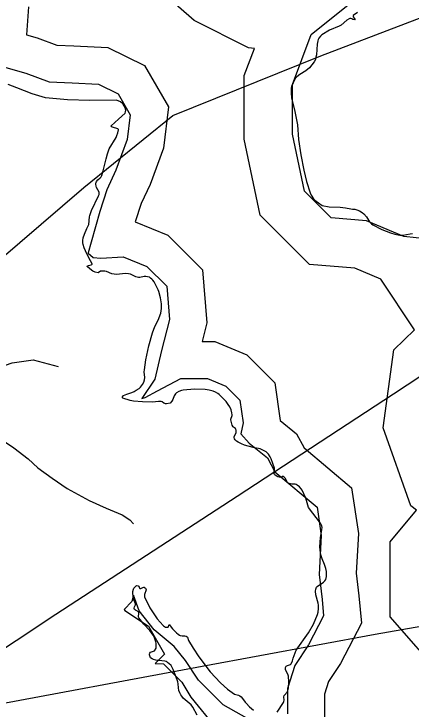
# Model space of a CAD drawing. Extents: x 1662474 to 1856135, y 779280 to 917889.
# Drawn here: x 1704832 to 1706300, y 829158 to 831727 of the extents above; entities that cross this region are included whole.
import ezdxf

# ---------------------------------------------------------------- set-up
doc = ezdxf.new("R2010")
doc.units = 0
for name, color, linetype in [('Exist Hydrographic Lake Shore', 7, 'Continuous'), ('Exist Hydrographic Misc Water Feature', 7, 'Continuous'), ('Exist Road Non-System Type 51', 7, 'Continuous'), ('Exist Utilities Electrical Transmission Line', 7, 'Continuous'), ('Old_Level_44', 7, 'Continuous')]:
    doc.layers.add(name, color=color, linetype=linetype)

msp = doc.modelspace()

# ---------------------------------------------------------------- linework, layer by layer
at = {"layer": 'Exist Hydrographic Lake Shore'}
for points in [[(1706102.2, 831732.2), (1706086.2, 831720.1), (1706085.8, 831719.3), (1706085.8, 831717.5), (1706086.5, 831715.4), (1706093.2, 831705.7), (1706092.2, 831704.9), (1706084.6, 831706.4), (1706081.5, 831708.3), (1706077, 831709.6), (1706074.1, 831709.6), (1706071.5, 831708.8), (1706062.4, 831703.1), (1706041.9, 831685.4), (1706034.5, 831681), (1705998, 831666), (1705969.6, 831649), (1705965.5, 831644.8), (1705959.5, 831636.9), (1705957.1, 831632.4), (1705955.5, 831627.7), (1705953.1, 831614.6), (1705950, 831575.2), (1705948.4, 831566.8), (1705946.1, 831558.7), (1705941.6, 831550), (1705933.5, 831538.5), (1705924, 831527.7), (1705910.9, 831516.2), (1705888.9, 831502.2), (1705878.1, 831494.4), (1705871.5, 831487.8), (1705857.6, 831458.4), (1705856.9, 831452.1), (1705856.6, 831434), (1705858.4, 831415.9), (1705870, 831366.3)], [(1705218.5, 831337.2), (1705242.6, 831360.2), (1705245, 831365.2), (1705245.9, 831370.5), (1705245, 831374.7), (1705242.9, 831381), (1705239.8, 831386.8), (1705235.9, 831393.1), (1705233.5, 831395.7), (1705225.4, 831401.8), (1705217.8, 831405.7), (1705213.8, 831407), (1705209.6, 831407.5), (1705112, 831406.7), (1705030.6, 831409.3), (1704949, 831416.7), (1704936.4, 831419.6), (1704899.1, 831431.9), (1704842.4, 831453.2), (1704810.6, 831465.8)], [(1705870, 831366.3), (1705880.5, 831316.2), (1705883.6, 831262.6), (1705892.5, 831206.2), (1705903.2, 831149.8), (1705913.2, 831107.5), (1705926.4, 831065.8), (1705930.9, 831056.3), (1705939.5, 831043.8), (1705944.5, 831038.2), (1705971, 831018.8), (1705997.8, 831013.8), (1706037.9, 831012), (1706057.9, 831010.7), (1706077.2, 831007), (1706083.6, 831005.1), (1706092.2, 831004.6), (1706099.1, 831003.1), (1706109, 830998.9), (1706119, 830993.1), (1706125.6, 830987.8), (1706134.8, 830976.6), (1706146.4, 830958.9), (1706153.1, 830951.4), (1706159.1, 830946.9), (1706192, 830930.6), (1706223.8, 830918.2), (1706240.5, 830912.8), (1706257.9, 830908.8), (1706270, 830908.8), (1706296.5, 830914.6), (1706305.4, 830915.1)], [(1705194.9, 831308), (1705191, 831310.1), (1705190.4, 831311.4), (1705191, 831312.8), (1705218.5, 831337.2)], [(1705262.1, 830298.3), (1705234.5, 830307), (1705233.5, 830307.8), (1705233.2, 830309.6), (1705233.8, 830311.4), (1705236.1, 830314.9), (1705237.6, 830316.2), (1705249.2, 830321.7), (1705267.4, 830327.8), (1705276, 830331.1), (1705284.1, 830335.9), (1705294.4, 830342.9), (1705299.4, 830347.2), (1705307.5, 830357.4), (1705312.5, 830365.5), (1705315.1, 830374.4), (1705315.9, 830383.6), (1705314, 830404.6), (1705314.4, 830411.4), (1705320.1, 830448.2), (1705330.6, 830500.2), (1705344, 830548.8), (1705352.9, 830572.1), (1705364.8, 830595.4), (1705375.5, 830620.4), (1705377.6, 830637.7), (1705377.6, 830654.8), (1705373.9, 830678.1), (1705367.6, 830701.2), (1705365.2, 830707), (1705350.5, 830736.9), (1705345.9, 830743.2), (1705342.1, 830747.1), (1705337.4, 830750.8), (1705333.2, 830753.4), (1705325.1, 830755.6), (1705320.1, 830756.3), (1705313.2, 830755.8), (1705297.2, 830752.1), (1705292.2, 830752.1), (1705282.9, 830755), (1705262.9, 830765), (1705255.8, 830766.8), (1705242.6, 830767.1), (1705212.5, 830764.2), (1705202.5, 830764.5), (1705193.6, 830766.8), (1705173.9, 830774.4), (1705167.4, 830776.3), (1705151.9, 830775.5), (1705142.9, 830770), (1705131.9, 830772.1), (1705124, 830776.3), (1705112.2, 830784.7), (1705102.5, 830793.6), (1705103, 830794.6), (1705107.8, 830796.5), (1705117.2, 830799.4), (1705120.4, 830801.2), (1705120.9, 830802.2), (1705120.9, 830803.3), (1705108.5, 830825.9), (1705096.8, 830850.8), (1705091.8, 830862.6), (1705087.9, 830874.7), (1705086.8, 830880.5), (1705086.8, 830889.9), (1705088.4, 830898.9), (1705092.8, 830913.3), (1705101.8, 830934), (1705108.5, 830948.2), (1705110.9, 830977.3), (1705112, 830982.3), (1705119, 831000.7), (1705145, 831053.9), (1705146.9, 831059.5), (1705147.6, 831065.2), (1705147.4, 831067.9), (1705136.9, 831085.2), (1705135.6, 831089.9), (1705134.8, 831097.2), (1705135, 831100.7), (1705136.1, 831104.1), (1705137.6, 831107.8), (1705142.4, 831113.3), (1705150.5, 831120.9), (1705154.2, 831124.8), (1705156.9, 831129.3), (1705162.4, 831146.6), (1705172.6, 831191.2), (1705177.6, 831209.9), (1705184.4, 831227.7), (1705209.4, 831270), (1705212.5, 831276.8), (1705215.9, 831287.8), (1705218, 831298.1), (1705218, 831299.4), (1705215.9, 831301.8), (1705208.2, 831304.6), (1705194.9, 831308)], [(1705984.4, 829637.4), (1705987, 829647.4), (1705987.5, 829655.1), (1705987, 829666.9), (1705984.9, 829678.1), (1705980.1, 829692.6), (1705971.2, 829713.8), (1705967.4, 829724.6), (1705965, 829735.6), (1705962.9, 829757.4), (1705965.5, 829790.5), (1705970.5, 829821.7), (1705970.8, 829828.6), (1705969.6, 829835.4), (1705965.8, 829845.1), (1705921.1, 829903.1), (1705910.4, 829936.9), (1705897.5, 829966.6), (1705893.9, 829972.4), (1705887, 829979.7), (1705878.9, 829986), (1705874.9, 829988.1), (1705871.2, 829989.2), (1705859.8, 829989.4), (1705844, 829993.4), (1705840.9, 829999.9), (1705834, 830010.9), (1705830.9, 830014.6), (1705826.9, 830017), (1705825.1, 830017), (1705819.2, 830013.8), (1705812, 830015.1), (1705807.8, 830016.4), (1705801.5, 830020.1), (1705798.2, 830022.5), (1705795.6, 830025.4), (1705794.1, 830028.2), (1705793.6, 830030.6), (1705794.6, 830048.2), (1705789.6, 830065.2), (1705783.1, 830082.3), (1705779.4, 830089.7), (1705772.9, 830099.6), (1705768.9, 830104.1), (1705764.1, 830108.1), (1705742.4, 830119.1), (1705716.9, 830125.1), (1705684.6, 830133.5), (1705673.1, 830138), (1705661, 830144), (1705655.2, 830147.9), (1705649.8, 830153.4), (1705647.4, 830157.1), (1705646.4, 830162.1), (1705646.6, 830164.2), (1705653.1, 830179.9), (1705653.1, 830188.1), (1705652.6, 830190.8), (1705650.8, 830194.4), (1705643.1, 830199.4), (1705642.1, 830200.9), (1705639, 830207.2), (1705635.6, 830216.7), (1705634, 830226.4), (1705634.2, 830228.8), (1705638.5, 830242.4), (1705638.5, 830245.6), (1705637.4, 830253.2), (1705634.8, 830264.2), (1705629.8, 830275.2), (1705624.2, 830283.6), (1705615.9, 830294.7), (1705590.4, 830319.9), (1705585.5, 830323.8), (1705577.2, 830328.8), (1705567.9, 830332.8), (1705554, 830336.7), (1705539.2, 830338.8), (1705498.9, 830340.6), (1705458.1, 830336.9), (1705451.6, 830335.4), (1705441.9, 830331.7), (1705433, 830326.4), (1705429, 830323), (1705424.2, 830315.1), (1705419, 830301.8), (1705416.1, 830296), (1705409.4, 830287.8), (1705396.2, 830286.2), (1705392.8, 830286.2), (1705390.1, 830286.8), (1705386, 830288.9), (1705379.6, 830292.8), (1705376.5, 830294.4), (1705372.9, 830294.9), (1705366, 830294.7), (1705344.8, 830291.5), (1705307, 830292.8), (1705273.9, 830296.2), (1705262.1, 830298.3)], [(1705805.6, 829146.4), (1705828.8, 829182.9), (1705829.8, 829185.8), (1705830.4, 829191), (1705829.8, 829203.9), (1705830.6, 829207.8), (1705831.6, 829209.9), (1705841.6, 829220.7), (1705842.9, 829223.6), (1705846.6, 829237.2), (1705848.4, 829258.8), (1705847.1, 829279.4), (1705844.8, 829286.6), (1705836.4, 829302.6), (1705835.2, 829308.1), (1705836.1, 829311.8), (1705838.8, 829316.4), (1705840.5, 829318.3), (1705842.6, 829319.6), (1705854.2, 829322.8), (1705856.9, 829325.1), (1705861.9, 829336.9), (1705863.9, 829346.1), (1705874.9, 829376.3), (1705920.6, 829439.6), (1705939.2, 829472.4), (1705954.2, 829507.6), (1705956.6, 829516.2), (1705957.9, 829529.3), (1705957.4, 829542.2), (1705956.2, 829549), (1705947.9, 829580.8), (1705946.6, 829593.4), (1705947.4, 829601), (1705950, 829608.1), (1705952.4, 829611.5), (1705976.8, 829627.5), (1705981, 829632.2), (1705984.4, 829637.4)], [(1705509.4, 829135.6), (1705493.6, 829165.3), (1705487.2, 829174.2), (1705458.1, 829198.9), (1705452.4, 829205.7), (1705449.2, 829210.4), (1705445, 829218.3), (1705442.1, 829226.4), (1705440.2, 829236.1), (1705439, 829251.1), (1705438, 829258.8), (1705435.4, 829266.1), (1705420.6, 829303.9), (1705412.8, 829318.6), (1705404.1, 829326.9), (1705401.2, 829329.1), (1705398.6, 829331.9), (1705394.9, 829334.1), (1705390.4, 829335.6), (1705356, 829338.5), (1705347.4, 829341.4), (1705343.2, 829343.5), (1705337.4, 829347.9), (1705335.4, 829351.4), (1705333.2, 829358.2), (1705333.2, 829361.9), (1705334.2, 829365.3), (1705337.1, 829368.2), (1705351.1, 829372.9), (1705357.4, 829383.7), (1705357.4, 829401.8), (1705356.9, 829406.2), (1705355.8, 829410.4), (1705351.4, 829421.2), (1705346.1, 829431.2), (1705334, 829448.2), (1705312.5, 829471.3), (1705293.9, 829495.4), (1705293, 829497.6), (1705293.6, 829514.1), (1705292.2, 829516.2), (1705288.4, 829519.4), (1705281, 829523.8), (1705278.1, 829526.4), (1705276.5, 829529.3), (1705276.2, 829531.4), (1705277.6, 829535.4), (1705281.5, 829543.8), (1705281.5, 829546.6), (1705273.1, 829568.2), (1705271.8, 829592.3), (1705273.4, 829601), (1705275, 829604.6), (1705279.9, 829610.2)], [(1705279.9, 829610.2), (1705283.6, 829613.1), (1705286.8, 829614.1), (1705290.8, 829613.6), (1705293.4, 829612.2), (1705295.6, 829604.9), (1705297, 829603.9), (1705298.9, 829603.3), (1705300.6, 829603.9), (1705308, 829607.2), (1705311.8, 829608.3), (1705313.2, 829608.3), (1705314.9, 829607.6), (1705318, 829605.2), (1705320.1, 829602.3), (1705320.9, 829598.9), (1705314.6, 829581.3), (1705314.4, 829577.1), (1705315.1, 829572.9), (1705334.5, 829531.9), (1705356.2, 829498.4), (1705361.5, 829492.1), (1705383.4, 829467.4), (1705385.1, 829465.8), (1705392.8, 829460.8), (1705401.5, 829460.6), (1705405.6, 829470.6), (1705418.5, 829454.8), (1705432.8, 829439.8), (1705439.2, 829434.3), (1705443.5, 829431.4), (1705446.9, 829430.1), (1705453.4, 829429.3), (1705463.6, 829429.1), (1705468.1, 829428), (1705472, 829425.4), (1705473.4, 829423.6), (1705477.2, 829411.5), (1705494.6, 829383.7), (1705515.9, 829351.6), (1705557.1, 829296), (1705595.4, 829254.5), (1705621.1, 829231.7), (1705647.6, 829212.6), (1705661.5, 829208.9), (1705667.4, 829206.8), (1705672.4, 829203.4), (1705677.2, 829197.8), (1705686.2, 829183.7), (1705689.9, 829179.4), (1705703.2, 829166.3), (1705718, 829154.5)]]:
    msp.add_lwpolyline(points, dxfattribs=at)
at = {"layer": 'Exist Hydrographic Misc Water Feature'}
msp.add_lwpolyline([(1704627.6, 830255.1), (1704773.5, 830161.9), (1704831.1, 830123.8), (1704885, 830083.3), (1704920.9, 830049.7), (1704972.8, 830010.9), (1705028.7, 829972.9), (1705110.7, 829928.5), (1705172.6, 829900.2), (1705232.5, 829876), (1705260.4, 829857.4), (1705274.2, 829842.3)], dxfattribs=at)
at = {"layer": 'Exist Road Non-System Type 51'}
msp.add_lwpolyline([(1704091.2, 830036.9), (1704226.6, 830075.5), (1704298.6, 830113), (1704342.4, 830154.8), (1704415.1, 830243.2), (1704495.4, 830309.9), (1704602.8, 830356.9), (1704728.8, 830404.6), (1704825.6, 830437.9), (1704902.8, 830448.4), (1704995.1, 830423.5)], dxfattribs=at)
at = {"layer": 'Exist Utilities Electrical Transmission Line'}
for points in [[(1704330.5, 829125.1), (1704357.7, 829137.4), (1704549.9, 829219.5), (1704987.4, 829509.1), (1705656.6, 829944.3), (1706235.2, 830322.3), (1706743.5, 830657.3), (1707181, 830946.8), (1707763.6, 831326.9), (1708303.7, 831673.4), (1708928.7, 832081.1), (1709620.3, 832536.3), (1710291.6, 832975.4), (1711027.5, 833455.9), (1711648.5, 833863.6), (1712239.1, 834253.8), (1713005.3, 834756), (1713847.9, 835307.5)], [(1702457, 829035.6), (1702598.5, 829186.2), (1702651.1, 829231.6), (1702959.6, 829456.3), (1703332.8, 829734.2), (1703510.4, 829864.3), (1703766.6, 830053.6), (1704004.4, 830225.1), (1704278.8, 830424.2), (1704376.8, 830502), (1704694.3, 830746.7), (1705090.4, 831084.8), (1705419.5, 831351.4), (1705966.5, 831571.8), (1706414.8, 831743.3), (1706617.1, 831947.3), (1707052.3, 832388.9), (1707471.1, 832804.7), (1707827.4, 833175.3)], [(1704330.5, 829125.1), (1704363.9, 829125.2), (1704441.7, 829122.8), (1704707.5, 829163.8), (1705527.8, 829317.2), (1706167.7, 829434.6), (1706717.3, 829530.9), (1706941.1, 829496.5), (1707139, 829464.5), (1707886.3, 829332.6), (1708789.5, 829173.1), (1709700.6, 829009.5), (1710597.6, 828852.2), (1711504.6, 828682.4), (1712417.9, 828528.9), (1713335, 828365.2)]]:
    msp.add_lwpolyline(points, dxfattribs=at)
at = {"layer": 'Old_Level_44'}
for points in [[(1706187.8, 830747.1), (1706092.2, 830787.2), (1705925, 830801.2), (1705742.7, 830983.4), (1705683.6, 831263.7), (1705683.6, 831498.5), (1705721.1, 831598.5), (1705698.5, 831601.6), (1705497.9, 831701.8), (1705257.3, 831914), (1705192.5, 832124.2), (1705160, 832351.8), (1705255.5, 832553.2), (1705255.5, 832576.8), (1705160.3, 832735.3), (1705174.4, 832861.5)], [(1706411.5, 830730.9), (1706400.2, 830821), (1706387.2, 830879.7), (1706364.4, 830894.9), (1706273.6, 830904), (1706134.9, 830962.1), (1706004.6, 830972.9), (1705905.7, 831071.8), (1705861.4, 831282.3), (1705861.4, 831466.3), (1705930.3, 831649.9), (1706086.4, 831774.7)], [(1704886.3, 831752.2), (1704878.4, 831649), (1704917.8, 831638.2), (1704990.1, 831611.1), (1705052.8, 831608.4), (1705179.4, 831602.7), (1705314.1, 831535.4), (1705402.9, 831383.4), (1705384.9, 831230.3), (1705335.1, 831096.1), (1705302.1, 831026.5), (1705280.4, 830958.4), (1705400.7, 830909.7), (1705529, 830781.5), (1705545.3, 830585.2), (1705527.4, 830515.8), (1705575, 830515.8), (1705692.5, 830466.9), (1705796.1, 830363.3), (1705816, 830224.1), (1705876.6, 830174.9), (1705904.6, 830122.9), (1706079.7, 829975.6), (1706105.1, 829806.4), (1706097.2, 829660), (1706107.1, 829577), (1706116.4, 829475), (1706038.8, 829326.3), (1705994.3, 829259.7), (1705980.1, 829213.5), (1705980.1, 829036)], [(1704757.3, 831540.8), (1704875.6, 831508.1), (1704962.6, 831475.5), (1705046.8, 831472), (1705144.3, 831467.6), (1705216.7, 831431.4), (1705261.9, 831354), (1705251.1, 831262.5), (1705209.1, 831149.1), (1705174.8, 831076.6), (1705149.1, 830996), (1705118.1, 830883.8), (1705105.8, 830843.8), (1705105.9, 830843), (1705125.2, 830826.8), (1705153.7, 830824.6), (1705236.3, 830828.9), (1705323.8, 830793.5), (1705397, 830720.3), (1705407.3, 830597), (1705377.9, 830483.4), (1705352.4, 830377.2), (1705304.9, 830306), (1705317, 830309.5), (1705362.3, 830333.8), (1705448.6, 830379.3), (1705547.7, 830379.3), (1705615, 830351.2), (1705667.3, 830298.9), (1705679.2, 830215.8), (1705670.2, 830174.7), (1705701.5, 830141.2), (1705769.4, 830086.1), (1705796.8, 830035.2), (1705952.3, 829904.3), (1705968, 829799.9), (1705960.2, 829655.5), (1705971.3, 829562.7), (1705976.8, 829502.6), (1705921.1, 829396), (1705869.7, 829318.9), (1705843.6, 829234.1), (1705843.6, 829140.9)], [(1706470.2, 829096), (1706435.3, 829270.3), (1706423, 829270.3), (1706222.3, 829499.5), (1706222.3, 829775.9), (1706320, 829893), (1706298.8, 829909.5), (1706197.3, 830196.9), (1706235.7, 830485), (1706313.2, 830559.1), (1706187.8, 830747.1)], [(1705721, 829108.3), (1705604.9, 829173.8), (1705514, 829264.7), (1705465.7, 829337.1), (1705424.2, 829389), (1705350.4, 829451.1), (1705294.5, 829521), (1705273.6, 829579.5), (1705268.2, 829555.5), (1705238.9, 829526.2), (1705242.4, 829522.3), (1705328.9, 829464.6), (1705388.1, 829361.1), (1705353.7, 829326.8), (1705384.8, 829325.2), (1705452.8, 829257.1)], [(1705452.8, 829257.1), (1705485.7, 829202.4), (1705577.8, 829088.3)]]:
    msp.add_lwpolyline(points, dxfattribs=at)

doc.saveas('drawing.dxf')
